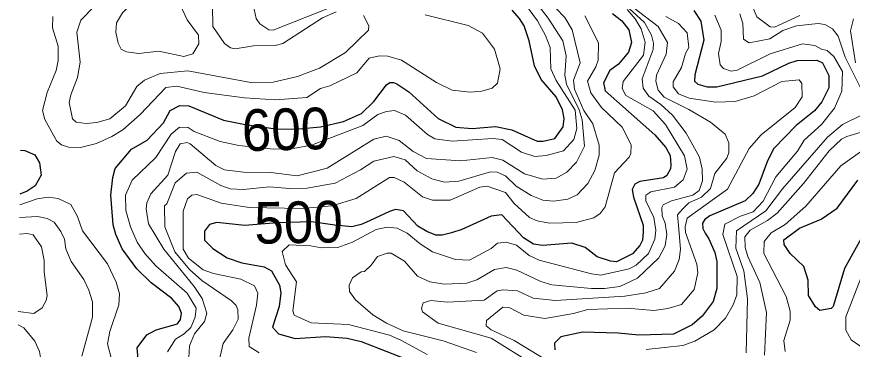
# Model space of a CAD drawing. Extents: x 673.3 to 698.5, y 6984.3 to 7012.3.
# Drawn here: x 673.57 to 675.174, y 7006.689 to 7007.328 of the extents above; entities that cross this region are included whole.
import ezdxf
from ezdxf.enums import TextEntityAlignment as Align

# ---------------------------------------------------------------- set-up
doc = ezdxf.new("R2010")
doc.units = 0
doc.header["$LTSCALE"] = 0.032
doc.layers.add('1', color=7, linetype='Continuous', lineweight=25)
doc.layers.add('2', color=7, linetype='Continuous', lineweight=13)
doc.layers.add('61', color=7, linetype='Continuous')

msp = doc.modelspace()

# ---------------------------------------------------------------- linework, layer by layer
at = {"layer": '1'}
for points in [[(674.5768, 7007.2076), (674.5637, 7007.2338), (674.5537, 7007.282), (674.544, 7007.3109), (674.5353, 7007.325), (674.5207, 7007.3405)], [(674.8698, 7007.3399), (674.8829, 7007.3195), (674.8886, 7007.283), (674.8714, 7007.2168), (674.8708, 7007.2042), (674.8773, 7007.1983), (674.8956, 7007.1934), (674.9141, 7007.1934), (675.0015, 7007.2144), (675.0521, 7007.2388), (675.0679, 7007.2439)], [(674.7135, 7007.3342), (674.7312, 7007.3205), (674.745, 7007.3027), (674.75, 7007.2788), (674.7444, 7007.2601), (674.7249, 7007.2373), (674.7085, 7007.2247), (674.6965, 7007.2014), (674.6995, 7007.1857), (674.7947, 7007.1015), (674.8161, 7007.0768), (674.8241, 7007.0615), (674.8258, 7007.0439), (674.825, 7007.0359), (674.818, 7007.023), (674.8115, 7007.0184), (674.7657, 7007.0116), (674.7566, 7007.0066), (674.7516, 7006.9965), (674.7539, 7006.9815), (674.7721, 7006.9278), (674.7727, 7006.9149), (674.771, 7006.8988), (674.7657, 7006.8887), (674.7517, 7006.8725), (674.7215, 7006.8571), (674.7096, 7006.8584)], [(675.0679, 7007.2439), (675.106, 7007.2446), (675.1167, 7007.2394), (675.1287, 7007.2155), (675.1288, 7007.1916), (675.1154, 7007.1647), (675.1016, 7007.1475), (675.0659, 7007.119), (675.0232, 7007.0747), (675.0109, 7007.051), (674.9946, 7007.0063), (674.9832, 7006.9884), (674.9681, 7006.9747), (674.9005, 7006.9455), (674.8908, 7006.9387), (674.8865, 7006.9315), (674.8871, 7006.9215), (674.8916, 7006.9124), (674.8987, 7006.9016), (674.9098, 7006.8754), (674.914, 7006.8581), (674.9138, 7006.8057), (674.9066, 7006.7807), (674.8859, 7006.7525), (674.8663, 7006.7363), (674.8305, 7006.7185), (674.7644, 7006.7161), (674.7242, 7006.7203), (674.6562, 7006.7218), (674.6144, 7006.7129), (674.602, 7006.7011), (674.603, 7006.6882)], [(673.8033, 7006.6637), (673.8008, 7006.6919), (673.8197, 7006.7169), (673.8373, 7006.7267), (673.8787, 7006.7382), (673.8841, 7006.7465), (673.886, 7006.7588), (673.881, 7006.7714), (673.8675, 7006.7866), (673.8278, 7006.8166), (673.8006, 7006.8439), (673.7722, 7006.882), (673.7602, 7006.9097), (673.755, 7006.9283), (673.7502, 7006.9851), (673.7542, 7007.0193), (673.759, 7007.0366), (673.79, 7007.0736), (673.8201, 7007.0908), (673.8512, 7007.1244), (673.8643, 7007.1479), (673.8826, 7007.1574), (673.9004, 7007.1567), (673.967, 7007.1297), (674.005, 7007.1216), (674.071, 7007.1122), (674.1113, 7007.1126), (674.1532, 7007.1165), (674.1969, 7007.1267), (674.2314, 7007.1424), (674.2556, 7007.1654), (674.2794, 7007.1972), (674.2861, 7007.2016), (674.2928, 7007.2016), (674.2994, 7007.1995), (674.3223, 7007.1837), (674.3786, 7007.1326), (674.4129, 7007.1158), (674.4438, 7007.1136), (674.489, 7007.1175), (674.52, 7007.111), (674.5686, 7007.0892), (674.5802, 7007.0892), (674.6029, 7007.0942), (674.6188, 7007.1166), (674.6206, 7007.1327), (674.6173, 7007.1496), (674.6054, 7007.174), (674.5768, 7007.2076)], [(673.577, 7007.0721), (673.5855, 7007.0712), (673.6045, 7007.0628), (673.6133, 7007.0472), (673.6164, 7007.0235), (673.6053, 7007.0031), (673.5899, 7006.9932), (673.5758, 7006.9873)], [(675.1942, 7006.908), (675.1587, 7006.8444), (675.1374, 7006.7716), (675.1334, 7006.7674), (675.1115, 7006.7636), (675.1032, 7006.771), (675.0898, 7006.7927), (675.0889, 7006.822), (675.081, 7006.8483), (675.0546, 7006.8735), (675.0428, 7006.8902), (675.0427, 7006.8993), (675.0724, 7006.922), (675.1144, 7006.9389), (675.1449, 7006.9604), (675.1844, 7007.0144)], [(674.7096, 7006.8584), (674.684, 7006.8665), (674.6613, 7006.8846), (674.6353, 7006.8928), (674.5791, 7006.8888), (674.5619, 7006.8914), (674.5426, 7006.9031), (674.5009, 7006.9473), (674.4803, 7006.9448), (674.4245, 7006.9194), (674.4042, 7006.9127), (674.3864, 7006.9084), (674.3742, 7006.9086), (674.3573, 7006.9152), (674.3399, 7006.9256), (674.3125, 7006.9555), (674.2971, 7006.9577), (674.2851, 7006.9539), (674.247, 7006.9357), (674.2311, 7006.9289), (674.213, 7006.9247), (674.2002, 7006.9259), (674.1807, 7006.9279), (674.1357, 7006.9338), (674.0695, 7006.932), (674.0078, 7006.9268), (673.9542, 7006.9329), (673.9399, 7006.9292), (673.9304, 7006.916), (673.9304, 7006.8989), (673.9462, 7006.8827), (673.9735, 7006.865), (674.0021, 7006.8556), (674.0451, 7006.8474), (674.0591, 7006.8401), (674.0741, 7006.8125), (674.0766, 7006.7975), (674.0734, 7006.7716), (674.0605, 7006.7319), (674.0721, 7006.7188), (674.104, 7006.7097), (674.1626, 7006.7136), (674.2041, 7006.7106), (674.2308, 7006.7041), (674.3294, 7006.6655)]]:
    msp.add_lwpolyline(points, dxfattribs=at)
at = {"layer": '2'}
msp.add_lwpolyline([(673.7941, 7007.3571), (673.8131, 7007.3676), (673.8525, 7007.3723), (673.87, 7007.365), (673.8851, 7007.3483), (673.8968, 7007.322), (673.9184, 7007.2928), (673.9193, 7007.2763), (673.9081, 7007.2569), (673.8907, 7007.252), (673.8424, 7007.2617), (673.8036, 7007.2577), (673.7805, 7007.2609), (673.7705, 7007.2661), (673.7645, 7007.2772), (673.7599, 7007.2986), (673.7616, 7007.3162), (673.7725, 7007.3356)], close=True, dxfattribs=at)
for points in [[(674.5471, 7007.3816), (674.5903, 7007.3255), (674.6181, 7007.2816), (674.6247, 7007.2533), (674.6223, 7007.2156), (674.6255, 7007.1985), (674.6494, 7007.149), (674.6556, 7007.13), (674.6598, 7007.0793), (674.6444, 7007.0487), (674.6259, 7007.0294), (674.6057, 7007.0182), (674.5797, 7007.0158), (674.5448, 7007.0261), (674.5031, 7007.0523), (674.4825, 7007.058), (674.4216, 7007.0516), (674.3564, 7007.0557), (674.3307, 7007.069), (674.3039, 7007.0903), (674.2792, 7007.0988), (674.2556, 7007.093), (674.1657, 7007.0375), (674.1079, 7007.0223), (674.0577, 7007.0288), (674.0048, 7007.0297), (673.9689, 7007.0338), (673.9519, 7007.0421), (673.9027, 7007.0841), (673.8967, 7007.0865), (673.8833, 7007.0838), (673.8744, 7007.0695), (673.8599, 7007.024), (673.8269, 7006.9876), (673.8194, 7006.9705), (673.8184, 7006.9589), (673.8228, 7006.9302), (673.8524, 7006.8816), (673.9105, 7006.8097), (673.926, 7006.7868), (673.9349, 7006.7584), (673.9303, 7006.7427), (673.911, 7006.7188), (673.9012, 7006.6961), (673.8975, 7006.6268)], [(674.7093, 7007.3779), (674.7749, 7007.3168), (674.7887, 7007.2925), (674.7923, 7007.2776), (674.7913, 7007.265), (674.7707, 7007.2087), (674.7721, 7007.1907), (674.7835, 7007.1756), (674.8066, 7007.1597), (674.8285, 7007.1393), (674.8552, 7007.1047), (674.8803, 7007.0584), (674.8854, 7007.035), (674.8861, 7007.0126), (674.8797, 7006.9942), (674.8679, 7006.9852), (674.8271, 7006.9746), (674.8105, 7006.9668), (674.808, 7006.9616), (674.8086, 7006.9453), (674.8144, 7006.9318), (674.8177, 7006.9099), (674.8146, 7006.8878), (674.8024, 7006.8646), (674.7617, 7006.8257), (674.7278, 7006.8097), (674.6979, 7006.8057), (674.6732, 7006.8057), (674.5971, 7006.8132), (674.5757, 7006.8193), (674.5301, 7006.8413), (674.5096, 7006.8463), (674.4869, 7006.8422), (674.4532, 7006.8229), (674.434, 7006.8164), (674.3906, 7006.8145), (674.3628, 7006.8186), (674.3389, 7006.8294), (674.3139, 7006.8584), (674.2886, 7006.874), (674.2807, 7006.8741), (674.2621, 7006.8673), (674.2502, 7006.8507), (674.2371, 7006.8384), (674.2313, 7006.8381), (674.2141, 7006.8265), (674.2081, 7006.8121), (674.2085, 7006.8005)], [(673.8593, 7006.6844), (673.8743, 7006.7089), (673.8913, 7006.7187), (673.9038, 7006.7313), (673.9122, 7006.7506), (673.9145, 7006.7684), (673.8971, 7006.797), (673.8368, 7006.8493), (673.8155, 7006.873), (673.8008, 7006.8949), (673.7883, 7006.9246), (673.7794, 7006.9561), (673.7787, 7006.9854), (673.7912, 7007.0144), (673.8368, 7007.0578), (673.866, 7007.1024), (673.8823, 7007.1159), (673.8989, 7007.1152), (673.9101, 7007.1078), (673.96, 7007.0886), (673.9962, 7007.081), (674.0635, 7007.0738), (674.1034, 7007.0758), (674.1355, 7007.0813), (674.234, 7007.119), (674.2631, 7007.14), (674.2796, 7007.1463), (674.2949, 7007.1477), (674.3159, 7007.1389), (674.3582, 7007.1016), (674.3723, 7007.0937), (674.4058, 7007.089), (674.484, 7007.094), (674.5017, 7007.0923), (674.539, 7007.068), (674.5644, 7007.0598), (674.5862, 7007.0614), (674.6192, 7007.0705), (674.6391, 7007.0921), (674.6451, 7007.1137), (674.6417, 7007.1485), (674.6055, 7007.2055), (674.5954, 7007.2278), (674.5938, 7007.2693), (674.5852, 7007.292), (674.5695, 7007.3202), (674.5449, 7007.3545)], [(674.5605, 7006.6603), (674.4805, 7006.7103), (674.3791, 7006.7396), (674.3486, 7006.7613), (674.3471, 7006.7679), (674.3498, 7006.7782), (674.3649, 7006.7828), (674.397, 7006.7797), (674.4672, 7006.7837), (674.4921, 7006.8014), (674.5038, 7006.8033), (674.5312, 7006.8017), (674.5611, 7006.7876), (674.6039, 7006.7829), (674.737, 7006.7911), (674.7776, 7006.7977), (674.8037, 7006.8057), (674.8328, 7006.8393), (674.8414, 7006.8614), (674.8438, 7006.8813), (674.8405, 7006.9268), (674.8383, 7006.9476), (674.8483, 7006.9592), (674.86, 7006.9706), (674.8841, 7006.9814), (674.9016, 7006.9983), (674.9097, 7007.027), (674.9332, 7007.0563), (674.9367, 7007.067), (674.9366, 7007.0858), (674.93, 7007.1023), (674.9018, 7007.1253), (674.8604, 7007.15), (674.8127, 7007.1739), (674.8014, 7007.1869), (674.7966, 7007.2044), (674.7978, 7007.2157), (674.8167, 7007.2562), (674.8193, 7007.2786), (674.8015, 7007.3096), (674.7419, 7007.3548)], [(674.6516, 7007.2393), (674.6359, 7007.303), (674.6222, 7007.3269), (674.5872, 7007.3634)], [(675.0732, 7007.3308), (675.0246, 7007.3082), (675.0165, 7007.3089), (674.9905, 7007.3278), (674.9784, 7007.3572)], [(673.7194, 7007.3492), (673.6926, 7007.3217), (673.6849, 7007.2987), (673.6915, 7007.2408), (673.6866, 7007.2116), (673.6734, 7007.1784), (673.6703, 7007.1634), (673.6768, 7007.1317), (673.6837, 7007.1256), (673.7032, 7007.1232), (673.7235, 7007.125), (673.7484, 7007.1318), (673.7783, 7007.1572), (673.8, 7007.1941), (673.8153, 7007.206), (673.8454, 7007.2193), (673.8982, 7007.2242), (674.0193, 7007.2015), (674.062, 7007.2023), (674.1086, 7007.2135), (674.151, 7007.2295), (674.2007, 7007.2594), (674.2453, 7007.3023), (674.2459, 7007.3108), (674.2353, 7007.3308)], [(674.1828, 7007.3375), (674.157, 7007.3263), (674.0809, 7007.2769), (674.0658, 7007.2732), (674.0242, 7007.2723), (673.9892, 7007.2666), (673.9804, 7007.2684), (673.9687, 7007.2767), (673.9464, 7007.3093), (673.9457, 7007.3482)], [(674.1913, 7007.3534), (674.062, 7007.3025), (674.0539, 7007.3032), (674.0362, 7007.3146), (674.0295, 7007.3245), (674.0239, 7007.3517)], [(674.8326, 7007.0005), (674.8495, 7007.0146), (674.8568, 7007.0353), (674.8516, 7007.0606), (674.815, 7007.1208), (674.7914, 7007.1471), (674.7394, 7007.1767), (674.7323, 7007.1905), (674.7343, 7007.2039), (674.7731, 7007.2544), (674.7761, 7007.2796), (674.7686, 7007.3047), (674.7573, 7007.3239), (674.7417, 7007.3418)], [(673.6392, 7007.3285), (673.6386, 7007.3069), (673.649, 7007.2715), (673.6491, 7007.2442), (673.6455, 7007.2249), (673.6283, 7007.1829), (673.619, 7007.1483), (673.6236, 7007.1304), (673.6467, 7007.089), (673.6555, 7007.0819), (673.6693, 7007.0773), (673.6919, 7007.0768), (673.7226, 7007.0846), (673.7522, 7007.0979), (673.7737, 7007.1111), (673.8069, 7007.1401), (673.8561, 7007.1919), (673.8771, 7007.1949), (673.9297, 7007.1828), (674.0072, 7007.1722), (674.0664, 7007.1688), (674.1268, 7007.173), (674.1531, 7007.1903), (674.1706, 7007.1956), (674.2224, 7007.2205), (674.2461, 7007.2487), (674.2662, 7007.2528), (674.2819, 7007.2527), (674.3082, 7007.2445), (674.3754, 7007.202), (674.4059, 7007.1869), (674.4403, 7007.1835), (674.4624, 7007.1851), (674.4826, 7007.191), (674.4926, 7007.2003), (674.4976, 7007.2278), (674.4867, 7007.266), (674.4639, 7007.2963), (674.4365, 7007.3115), (674.3538, 7007.3317)], [(674.6607, 7007.3299), (674.6866, 7007.278), (674.6858, 7007.2445), (674.6814, 7007.2317), (674.6655, 7007.2045), (674.6721, 7007.1817), (674.6925, 7007.154), (674.7324, 7007.1157), (674.7493, 7007.0823), (674.7486, 7007.0653), (674.7457, 7007.0586), (674.7173, 7007.0282), (674.6993, 7006.9631), (674.69, 7006.95), (674.6779, 7006.9418), (674.6437, 7006.9328), (674.5924, 7006.9312), (674.5691, 7006.9357), (674.5539, 7006.9425), (674.5248, 7006.9691), (674.5084, 7006.9903), (674.4727, 7007.0026), (674.4586, 7007.0005), (674.4021, 7006.9759), (674.3677, 7006.9757), (674.3487, 7006.9824), (674.3135, 7007.0105), (674.2942, 7007.019), (674.2856, 7007.0191), (674.2213, 7006.979), (674.1744, 7006.9651), (674.118, 7006.9599), (674.0161, 7006.9613), (673.9623, 7006.9702), (673.9152, 7006.9863), (673.9057, 7006.9855), (673.8976, 7006.9784), (673.8894, 7006.9543), (673.8894, 7006.8817), (673.8998, 7006.8645), (673.9278, 7006.8419), (673.9477, 7006.8351), (674, 7006.8242), (674.0261, 7006.8112), (674.0327, 7006.7972), (674.0301, 7006.774), (674.0156, 7006.7103), (674.016, 7006.6948), (674.035, 7006.6826)], [(674.8161, 7007.3285), (674.8405, 7007.3154), (674.8568, 7007.2973), (674.86, 7007.2693), (674.8538, 7007.2574), (674.8461, 7007.2306), (674.8301, 7007.2034), (674.8299, 7007.1936), (674.84, 7007.1799), (674.8607, 7007.1717), (674.9119, 7007.164), (674.9493, 7007.1652), (674.9858, 7007.1764), (675.0384, 7007.2039), (675.0716, 7007.207), (675.0768, 7007.2001), (675.0775, 7007.1744), (675.0642, 7007.154), (674.9991, 7007.101), (674.9761, 7007.075), (674.9345, 7006.9968), (674.8571, 7006.9411), (674.8528, 7006.9246), (674.854, 7006.9136), (674.8755, 7006.8529), (674.8771, 7006.836), (674.8706, 7006.8041), (674.8459, 7006.7754), (674.8197, 7006.7674), (674.793, 7006.7634), (674.742, 7006.7683)], [(674.778, 7006.6886), (674.8487, 7006.6966), (674.8715, 7006.7047), (674.9087, 7006.7265), (674.9305, 7006.749), (674.9454, 7006.7744), (674.952, 7006.794), (674.953, 7006.8288), (674.9256, 7006.9099), (674.9295, 7006.9296), (674.9591, 7006.9448), (674.9838, 7006.9532), (675.0025, 7006.9739), (675.0274, 7007.0207), (675.0687, 7007.0698), (675.0816, 7007.0907), (675.115, 7007.1208), (675.1399, 7007.1527), (675.154, 7007.1852), (675.1548, 7007.2231), (675.1385, 7007.2519), (675.1254, 7007.2636), (675.1151, 7007.2658), (675.1019, 7007.2731), (675.0782, 7007.2762), (675.016, 7007.2572), (674.9532, 7007.2252), (674.9414, 7007.2236), (674.9266, 7007.2286), (674.9203, 7007.236), (674.9171, 7007.2574), (674.922, 7007.2803), (674.9219, 7007.3024), (674.9098, 7007.3315)], [(674.9577, 7007.3337), (674.9639, 7007.3153), (674.9652, 7007.2849), (674.9761, 7007.2781), (675.0158, 7007.2859), (675.0403, 7007.3016), (675.0666, 7007.3105), (675.1082, 7007.3153), (675.1214, 7007.313), (675.1358, 7007.3052), (675.1466, 7007.2911), (675.1605, 7007.2503), (675.1945, 7007.1813)], [(675.1802, 7007.2394), (675.1705, 7007.3011), (675.1761, 7007.3239)], [(673.9563, 7006.6588), (673.9663, 7006.7005), (673.9848, 7006.7265), (673.9951, 7006.7468), (673.9943, 7006.765), (673.9909, 7006.7733), (673.9819, 7006.7822), (673.925, 7006.8215), (673.9015, 7006.8424), (673.8732, 7006.8765), (673.8543, 7006.9245), (673.8536, 7006.9651), (673.8578, 7006.9685), (673.8739, 7007.0093), (673.8959, 7007.0279), (673.9156, 7007.0295), (673.9613, 7007.0042), (673.9792, 7006.9978), (674.0043, 7006.9963), (674.055, 7007.0012), (674.0936, 7006.9979), (674.1274, 7006.9987), (674.1814, 7007.0086), (674.23, 7007.0339), (674.2556, 7007.0507), (674.2939, 7007.0597), (674.3158, 7007.0532), (674.3388, 7007.0321), (674.3669, 7007.0164), (674.3907, 7007.0101), (674.4187, 7007.0125), (674.4794, 7007.0299), (674.4918, 7007.0292), (674.508, 7007.0223), (674.5286, 7007.0028), (674.5577, 7006.9849), (674.5796, 7006.9759), (674.6005, 7006.9735), (674.6279, 7006.9777), (674.6459, 7006.9857), (674.6659, 7007.0078), (674.6796, 7007.0328), (674.6881, 7007.0624), (674.6882, 7007.0813), (674.6756, 7007.1224), (674.6586, 7007.1483), (674.6405, 7007.1889), (674.6387, 7007.2066), (674.6516, 7007.2393)], [(675.1953, 7007.1411), (675.1549, 7007.1208), (675.1261, 7007.0968), (675.0397, 7006.9978), (675.0079, 7006.9553), (674.9513, 7006.9168), (674.9505, 7006.8835), (674.966, 7006.8396), (674.9725, 7006.7861), (674.97, 7006.6822)], [(675.0051, 7006.678), (675.0091, 7006.7601), (674.9965, 7006.8172), (674.9733, 7006.8676), (674.9681, 7006.8848), (674.9677, 7006.9051), (674.9776, 7006.9182), (675.0108, 7006.9364), (675.0298, 7006.951), (675.0803, 7007.0079), (675.1296, 7007.0704), (675.1535, 7007.0927), (675.1635, 7007.0982), (675.2125, 7007.1127)], [(675.1941, 7007.0719), (675.1517, 7007.0419), (675.0846, 7006.9642), (675.0453, 7006.929), (675.0179, 7006.9129), (675.0045, 7006.8962), (675.0042, 7006.8734), (675.0472, 7006.7905), (675.0546, 7006.7623), (675.0546, 7006.7449), (675.0425, 7006.7063), (675.045, 7006.6846)], [(674.3579, 7006.6789), (674.3074, 7006.707), (674.2853, 7006.7163), (674.2066, 7006.7365), (674.1353, 7006.7398), (674.1026, 7006.7547), (674.0998, 7006.763), (674.1067, 7006.8187), (674.0855, 7006.8516), (674.0791, 7006.877), (674.0926, 7006.8896), (674.1336, 7006.8879), (674.155, 7006.8838), (674.1859, 7006.885), (674.2141, 7006.8947), (674.2597, 7006.9191), (674.2808, 7006.9237), (674.3, 7006.9219), (674.3196, 7006.9121), (674.3443, 7006.8915), (674.3677, 7006.8764), (674.4118, 7006.8614), (674.439, 7006.8604), (674.4806, 7006.8831), (674.4925, 7006.893), (674.5092, 7006.8953), (674.5291, 7006.8895), (674.5533, 7006.8696), (674.5727, 7006.8602), (674.6731, 7006.8341), (674.6914, 7006.8318), (674.7456, 7006.8438), (674.7588, 7006.8507), (674.7829, 7006.8733), (674.795, 7006.9007), (674.7966, 7006.9179), (674.7932, 7006.9425), (674.7773, 7006.9746), (674.7774, 7006.9852), (674.7874, 7006.9915), (674.8326, 7007.0005)], [(673.5755, 7006.967), (673.6092, 7006.9783), (673.6304, 7006.9815), (673.6496, 7006.9792), (673.6735, 7006.9675), (673.6865, 7006.944), (673.6958, 7006.9165), (673.7439, 7006.8531), (673.7609, 7006.8181), (673.7671, 7006.7959), (673.7655, 7006.7747), (673.7486, 7006.7233), (673.7437, 7006.6998), (673.7559, 7006.6527)], [(673.6947, 7006.6757), (673.7151, 7006.751), (673.7151, 7006.7805), (673.7084, 7006.8027), (673.6983, 7006.823), (673.6742, 7006.8581), (673.6641, 7006.8822), (673.6613, 7006.9008), (673.6546, 7006.9158), (673.6415, 7006.9335), (673.6281, 7006.9402), (673.6095, 7006.9441), (673.5752, 7006.9427)], [(673.5748, 7006.9103), (673.5899, 7006.9116), (673.601, 7006.9089), (673.6172, 7006.8858), (673.6222, 7006.8595), (673.6221, 7006.8378), (673.6279, 7006.7926), (673.6262, 7006.783), (673.6188, 7006.769), (673.6024, 7006.7577), (673.5727, 7006.762)], [(675.2142, 7006.6838), (675.1931, 7006.6929), (675.1715, 7006.7076), (675.1617, 7006.7262), (675.1616, 7006.7513), (675.1904, 7006.8259), (675.1939, 7006.8427), (675.1995, 7006.8461), (675.2194, 7006.8792)], [(674.2085, 7006.8005), (674.2202, 7006.7843), (674.2533, 7006.7552), (674.2797, 7006.7391), (674.3117, 7006.7249), (674.3884, 7006.7053), (674.4523, 7006.683)], [(674.742, 7006.7683), (674.6663, 7006.7657), (674.6389, 7006.7577), (674.5836, 7006.7486), (674.5432, 7006.755), (674.5167, 7006.7688), (674.5028, 7006.7698), (674.4719, 7006.7447), (674.4709, 7006.7343), (674.4805, 7006.7263), (674.5245, 7006.7063), (674.6013, 7006.659)], [(673.5697, 7006.5474), (673.587, 7006.5627), (673.6026, 7006.5846), (673.6172, 7006.6164), (673.6206, 7006.6426), (673.6134, 7006.6846), (673.6043, 7006.7047), (673.5831, 7006.7307), (673.5724, 7006.7364)]]:
    msp.add_lwpolyline(points, dxfattribs=at)

# ---------------------------------------------------------------- texts
at = {"layer": '61', "width": 0.95}
for s, rotation, p in [('600', 1.469, (674.0877, 7007.072)), ('500', 1.023, (674.1114, 7006.8933))]:
    msp.add_text(s, height=0.08, rotation=rotation, dxfattribs=at).set_placement(p, align=Align.CENTER)

doc.saveas('drawing.dxf')
